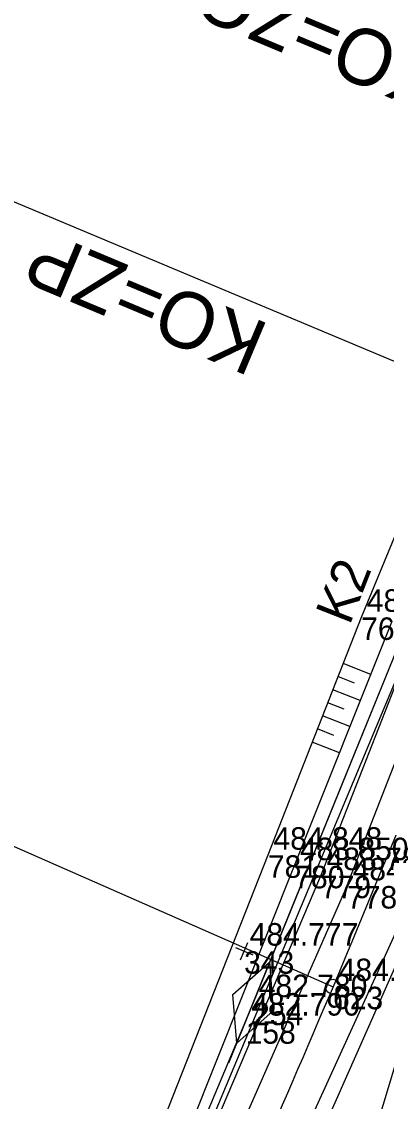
# Model space of a CAD drawing. Extents: x -874038 to -859694, y -1059487 to -1049069.
# Drawn here: x -866895.5 to -866876, y -1050772.4 to -1050714.8 of the extents above; entities that cross this region are included whole.
import ezdxf

# ---------------------------------------------------------------- set-up
doc = ezdxf.new("R2010")
doc.units = 0
for name, color, linetype in [('Vrstva 1', 7, 'Continuous'), ('Vrstva 28', 7, 'Continuous'), ('Vrstva 32', 7, 'Continuous'), ('Vrstva 4', 7, 'Continuous'), ('Vrstva 43', 7, 'Continuous'), ('Vrstva 44', 7, 'Continuous'), ('Vrstva 48', 7, 'Continuous'), ('Vrstva 49', 7, 'Continuous'), ('Vrstva 60', 7, 'Continuous'), ('Vrstva 61', 7, 'Continuous'), ('Vrstva 7', 7, 'Continuous')]:
    doc.layers.add(name, color=color, linetype=linetype)

msp = doc.modelspace()

# ---------------------------------------------------------------- linework, layer by layer
at = {"layer": 'Vrstva 1'}
for p, q in [((-866915.549, -1050716.179), (-866866.581, -1050736.738)), ((-866930.383, -1050743.689), (-866878.845, -1050766.33))]:
    msp.add_line(p, q, dxfattribs=at)
msp.add_circle((-866878.845, -1050766.33), 0.4, dxfattribs=at)
msp.add_arc((-866539.48, -1050843.456), 340.562, 163.73547, 173.43306, dxfattribs=at)
msp.add_spline([(-866866.581, -1050736.738), (-866870.906, -1050747.039), (-866878.845, -1050766.33), (-866887.686, -1050786.453)], degree=3, dxfattribs=at)
at = {"layer": 'Vrstva 28'}
for p, q in [((-866881.799, -1050763.945), (-866884.421, -1050770.415)), ((-866884.189, -1050766.743), (-866882.236, -1050765.023)), ((-866882.236, -1050765.023), (-866882.031, -1050767.617)), ((-866883.984, -1050769.337), (-866884.189, -1050766.743)), ((-866882.031, -1050767.617), (-866883.984, -1050769.337))]:
    msp.add_line(p, q, dxfattribs=at)
msp.add_lwpolyline([(-866844.73, -1050675.55), (-866847.88, -1050678.64), (-866854.48, -1050695.91), (-866859.41, -1050709.3), (-866862.46, -1050717.15), (-866866.58, -1050727.75), (-866871.36, -1050740.38), (-866873.68, -1050743.97), (-866875.66, -1050748.85), (-866883.11, -1050767.18), (-866883.51, -1050768.17), (-866887.4, -1050777.39), (-866889.77, -1050783.55), (-866890.79, -1050783.93), (-866888.33, -1050784.95), (-866881.57, -1050788.3)], dxfattribs=at)
at = {"layer": 'Vrstva 32'}
msp.add_lwpolyline([(-866844.73, -1050675.55), (-866847.88, -1050678.64), (-866854.48, -1050695.91), (-866859.41, -1050709.3), (-866866.58, -1050727.75), (-866871.36, -1050740.38), (-866873.68, -1050743.97), (-866875.66, -1050748.85), (-866883.51, -1050768.17), (-866887.4, -1050777.39), (-866889.77, -1050783.55), (-866890.79, -1050783.93), (-866888.33, -1050784.95), (-866881.57, -1050788.3)], dxfattribs=at)
at = {"layer": 'Vrstva 4'}
for p, q in [((-866878.099, -1050760.956), (-866890.375, -1050788.828)), ((-866874.869, -1050762.04), (-866892.274, -1050800.212)), ((-866891.238, -1050800.767), (-866874.734, -1050763.477))]:
    msp.add_line(p, q, dxfattribs=at)
for points in [[(-866878.099, -1050760.956), (-866869.769, -1050739.599), (-866865.751, -1050728.95), (-866863.436, -1050724.369)], [(-866892.733, -1050790.985), (-866891.263, -1050788.067), (-866879.491, -1050760.405), (-866874.327, -1050747.254)]]:
    msp.add_lwpolyline(points, dxfattribs=at)
at = {"layer": 'Vrstva 44'}
for points in [[(-866912.752, -1050826.723), (-866890.904, -1050786.8), (-866874.15, -1050746.784), (-866858.678, -1050710.211), (-866845.122, -1050668.894)], [(-866881.51, -1050790.314), (-866868.997, -1050748.913), (-866874.15, -1050746.784)]]:
    msp.add_lwpolyline(points, dxfattribs=at)
at = {"layer": 'Vrstva 48'}
for p, q in [((-866876.833, -1050749.661), (-866878.309, -1050749.082)), ((-866877.7, -1050750.126), (-866878.582, -1050749.78)), ((-866877.389, -1050751.054), (-866878.856, -1050750.478)), ((-866878.253, -1050751.521), (-866879.13, -1050751.177)), ((-866877.946, -1050752.447), (-866879.404, -1050751.875)), ((-866878.805, -1050752.915), (-866879.678, -1050752.573)), ((-866878.502, -1050753.84), (-866879.952, -1050753.271))]:
    msp.add_line(p, q, dxfattribs=at)
at = {"layer": 'Vrstva 49'}
msp.add_line((-866875.707, -1050746.841), (-866880.912, -1050759.876), dxfattribs=at)
for points in [[(-866873.576, -1050737.504), (-866877.343, -1050746.621), (-866882.324, -1050759.317), (-866893.193, -1050786.886), (-866894.623, -1050790.972), (-866894.652, -1050794.2)], [(-866880.912, -1050759.876), (-866892.027, -1050787.7), (-866893.306, -1050790.542), (-866894.652, -1050794.2)]]:
    msp.add_lwpolyline(points, dxfattribs=at)
at = {"layer": 'Vrstva 60'}
for p, q in [((-866877.343, -1050746.621), (-866877.343, -1050746.621)), ((-866882.324, -1050759.317), (-866882.324, -1050759.317)), ((-866880.912, -1050759.876), (-866880.912, -1050759.876)), ((-866879.491, -1050760.405), (-866879.491, -1050760.405)), ((-866878.099, -1050760.956), (-866878.099, -1050760.956)), ((-866883.592, -1050764.434), (-866883.592, -1050764.434)), ((-866878.845, -1050766.33), (-866878.845, -1050766.33)), ((-866883.11, -1050767.18), (-866883.11, -1050767.18)), ((-866883.51, -1050768.17), (-866883.51, -1050768.17))]:
    msp.add_line(p, q, dxfattribs=at)
at = {"layer": 'Vrstva 7'}
for p, q in [((-866884.052, -1050764.239), (-866883.132, -1050764.629)), ((-866883.787, -1050764.894), (-866883.397, -1050763.974))]:
    msp.add_line(p, q, dxfattribs=at)

# ---------------------------------------------------------------- texts
at = {"layer": 'Vrstva 1'}
for s, rotation, p in [('KO=ZO', 157.2239, (-866872.667, -1050716.971)), ('KO=ZP', 157.22471, (-866882.151, -1050731.016))]:
    msp.add_text(s, height=3, rotation=rotation, dxfattribs=at).set_placement(p)
at = {"layer": 'Vrstva 43'}
msp.add_text('K2', height=2, rotation=68.56157, dxfattribs=at).set_placement((-866877.959, -1050747.085))
at = {"layer": 'Vrstva 60'}
for s, p in [('762', (-866877.343, -1050747.821)), ('781', (-866882.324, -1050760.517)), ('780', (-866880.912, -1050761.076)), ('779', (-866879.491, -1050761.605)), ('778', (-866878.099, -1050762.156)), ('343', (-866883.592, -1050765.634)), ('623', (-866878.845, -1050767.53)), ('254', (-866883.11, -1050768.38)), ('158', (-866883.51, -1050769.37))]:
    msp.add_text(s, height=1.2, dxfattribs=at).set_placement(p)
at = {"layer": 'Vrstva 61'}
for s, p in [('484.742', (-866877.043, -1050746.321)), ('484.848', (-866882.024, -1050759.017)), ('483.850', (-866880.612, -1050759.576)), ('483.782', (-866879.191, -1050760.105)), ('484.464', (-866877.799, -1050760.656)), ('484.777', (-866883.292, -1050764.134)), ('484.663', (-866878.545, -1050766.03)), ('482.780', (-866882.81, -1050766.88)), ('482.790', (-866883.21, -1050767.87))]:
    msp.add_text(s, height=1.2, dxfattribs=at).set_placement(p)

doc.saveas('drawing.dxf')
